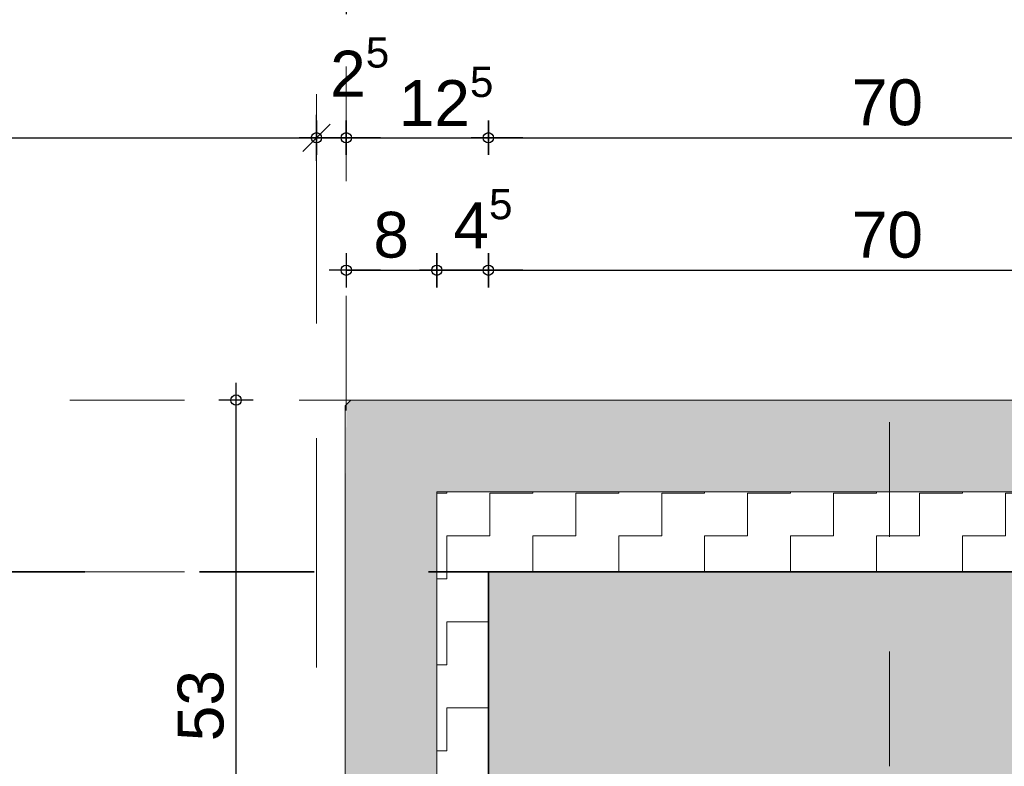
# Model space of a CAD drawing. Header units: metres. Extents: x 1314 to 1415, y -87 to -52.
# Tile 561 of 656: x 1410.415 to 1411.274, y -76.326 to -75.675. Entities that reach past the tile are written whole.
import ezdxf

# ---------------------------------------------------------------- set-up
doc = ezdxf.new("R2010")
doc.units = ezdxf.units.M
doc.header["$PDMODE"] = 65
for name, pattern in [('AUSGEZOGEN', [0]), ('GETRENNT2_S10', [0.045, 0.02, -0.01, 0, -0.005, 0, -0.01]), ('GETRENNT2_S6', [0.12, 0.07, -0.01, 0.01, -0.01, 0.01, -0.01]), ('PUNKT2_S9', [0.0015, 0, -0.0015]), ('STRICHLINIE2_S3', [0.275, 0.2, -0.075]), ('STRICHPUNKT2_S5', [0.5, 0.35, -0.05, 0.05, -0.05])]:
    doc.linetypes.add(name, pattern=pattern)
doc.layers.add('XR$8$_42154', color=7, linetype='Continuous')
for name, color, linetype, lineweight in [('XR$8$Achsen', 4, 'AUSGEZOGEN', 13), ('XR$8$Maßlinie 1_50', 7, 'AUSGEZOGEN', 25), ('XR$8$Muster', 4, 'AUSGEZOGEN', 13), ('XR$8$Möblierung', 4, 'AUSGEZOGEN', 13), ('XR$8$Wand Mauerwerk tr_1', 42, 'AUSGEZOGEN', 18)]:
    doc.layers.add(name, color=color, linetype=linetype, lineweight=lineweight)
doc.styles.add('ARIAL', font='arial.ttf')
doc.dimstyles.new('DIMSTYLE_28', dxfattribs={"dimtxt": 0.04, "dimasz": 0.03, "dimexe": 0, "dimexo": 1e-06, "dimgap": 0.02, "dimtad": 2, "dimdec": 1, "dimlfac": 100, "dimrnd": 0.5, "dimzin": 4, "dimdsep": 46, "dimtxsty": 'ARIAL', "dimblk1": 'ALL_ML_KREIS', "dimblk2": 'ALL_ML_KREIS', "dimsah": 1, "dimcen": 0, "dimse1": 1, "dimse2": 1, "dimclrd": 7, "dimclre": 7, "dimclrt": 7, "dimadec": 0, "dimazin": 0, "dimtfac": 1, "dimtdec": 0, "dimtix": 1, "dimtmove": 2, "dimatfit": 3, "dimfxl": 0, "dimtzin": 0, "dimlwd": 0, "dimlwe": 25, "dimarcsym": 0})
doc.dimstyles.new('DIMSTYLE_29', dxfattribs={"dimtxt": 0.04, "dimasz": 0.03, "dimexe": 0, "dimexo": 1e-06, "dimgap": 0.02, "dimtad": 2, "dimdec": 1, "dimlfac": 100, "dimrnd": 0.5, "dimzin": 4, "dimdsep": 46, "dimtxsty": 'ARIAL', "dimblk1": 'ALL_ML_KREIS', "dimblk2": 'ALL_ML_KREIS', "dimsah": 1, "dimcen": 0, "dimse1": 1, "dimse2": 1, "dimclrd": 7, "dimclre": 7, "dimclrt": 7, "dimadec": 0, "dimazin": 0, "dimtfac": 1, "dimtdec": 0, "dimtix": 1, "dimtmove": 2, "dimatfit": 3, "dimfxl": 0, "dimtvp": 1.2, "dimtzin": 0, "dimlwd": 0, "dimlwe": 25, "dimarcsym": 0})
doc.dimstyles.new('DIMSTYLE_40', dxfattribs={"dimtxt": 0.03, "dimasz": 0.03, "dimexe": 0, "dimexo": 1e-06, "dimgap": 0.015, "dimtad": 2, "dimdec": 0, "dimlfac": 1000, "dimrnd": 5, "dimzin": 12, "dimdsep": 46, "dimtxsty": 'ARIAL', "dimblk1": 'ALL_ML_KREIS', "dimblk2": 'ALL_ML_KREIS', "dimsah": 1, "dimcen": 0, "dimse1": 1, "dimse2": 1, "dimclrd": 7, "dimclre": 7, "dimclrt": 7, "dimadec": 0, "dimazin": 0, "dimtfac": 1, "dimtdec": 0, "dimtix": 1, "dimtmove": 2, "dimatfit": 3, "dimfxl": 0, "dimtzin": 0, "dimlwd": 0, "dimlwe": 25, "dimarcsym": 0})
doc.dimstyles.new('DIMSTYLE_41', dxfattribs={"dimtxt": 0.03, "dimasz": 0.04, "dimexe": 0, "dimexo": 0, "dimgap": 0.015, "dimtad": 2, "dimrnd": 0.005, "dimzin": 4, "dimdsep": 46, "dimtxsty": 'ARIAL', "dimblk1": 'ALL_ML_STRICH', "dimblk2": 'ALL_ML_STRICH', "dimsah": 1, "dimcen": 0, "dimclrd": 7, "dimclre": 7, "dimclrt": 7, "dimadec": 0, "dimazin": 0, "dimtfac": 1, "dimtdec": 0, "dimtix": 1, "dimtmove": 2, "dimatfit": 3, "dimfxl": 0, "dimtzin": 0, "dimlwd": 0, "dimlwe": 25, "dimarcsym": 0})
doc.dimstyles.new('DIMSTYLE_45', dxfattribs={"dimtxt": 0.04, "dimasz": 0.03, "dimexe": 0, "dimexo": 1e-06, "dimgap": 0.02, "dimtad": 2, "dimdec": 0, "dimlfac": 100, "dimrnd": 0.5, "dimzin": 12, "dimdsep": 46, "dimtxsty": 'ARIAL', "dimblk1": 'ALL_ML_KREIS', "dimblk2": 'ALL_ML_KREIS', "dimsah": 1, "dimcen": 0, "dimse1": 1, "dimse2": 1, "dimclrd": 7, "dimclre": 7, "dimclrt": 7, "dimadec": 0, "dimazin": 0, "dimtfac": 1, "dimtdec": 0, "dimtix": 1, "dimtmove": 2, "dimatfit": 3, "dimfxl": 0, "dimtzin": 0, "dimlwd": 0, "dimlwe": 25, "dimarcsym": 0})
doc.dimstyles.new('DIMSTYLE_47', dxfattribs={"dimtxt": 0.04, "dimasz": 0.03, "dimexe": 0, "dimexo": 1e-06, "dimgap": 0.02, "dimtad": 2, "dimdec": 1, "dimlfac": 100, "dimrnd": 0.5, "dimzin": 12, "dimdsep": 46, "dimtxsty": 'ARIAL', "dimblk1": 'ALL_ML_KREIS', "dimblk2": 'ALL_ML_KREIS', "dimsah": 1, "dimcen": 0, "dimse1": 1, "dimse2": 1, "dimclrd": 7, "dimclre": 7, "dimclrt": 7, "dimadec": 0, "dimazin": 0, "dimtfac": 1, "dimtdec": 0, "dimtix": 1, "dimtmove": 2, "dimatfit": 3, "dimfxl": 0, "dimtvp": 1.2, "dimtzin": 0, "dimlwd": 0, "dimlwe": 25, "dimarcsym": 0})

# ---------------------------------------------------------------- blocks, each defined once
blk = doc.blocks.new('ALL_ML_KREIS')
at = {"color": 0, "linetype": 'ByBlock', "lineweight": -2}
for p, q in [((0, -0.5), (0, 0.5)), ((-1, 0), (0.5, 0))]:
    blk.add_line(p, q, dxfattribs=at)
blk.add_circle((0, 0), 0.15, dxfattribs=at)
blk = doc.blocks.new('*D340')
at = {"layer": 'DEFPOINTS', "color": 7, "linetype": 'AUSGEZOGEN', "lineweight": 25, "transparency": 33554687}
for p in [(1409.46527, -75.90972), (1410.67377, -75.90972), (1409.46527, -77.06804)]:
    blk.add_point(p, dxfattribs=at)
at = {"layer": 'XR$8$Maßlinie 1_50', "color": 7, "linetype": 'AUSGEZOGEN', "lineweight": -2, "transparency": 33554687}
blk.add_line((1409.46527, -77.06804), (1410.67377, -77.06804), dxfattribs=at)
at = {"layer": 'XR$8$Maßlinie 1_50', "color": 7, "linetype": 'AUSGEZOGEN', "lineweight": 25, "transparency": 33554687, "xscale": 0.03, "yscale": 0.03, "zscale": 0.03, "rotation": 180}
blk.add_blockref('ALL_ML_KREIS', (1409.46527, -77.06804), dxfattribs=at)
at = {"layer": 'XR$8$Maßlinie 1_50', "color": 7, "linetype": 'AUSGEZOGEN', "lineweight": 25, "transparency": 33554687, "xscale": 0.03, "yscale": 0.03, "zscale": 0.03}
blk.add_blockref('ALL_ML_KREIS', (1410.67377, -77.06804), dxfattribs=at)
blk = doc.blocks.new('ALL_ML_STRICH')
at = {"color": 0, "linetype": 'ByBlock', "lineweight": -2}
for p, q in [((0, -0.5), (0, 0.5)), ((-0.3, -0.3), (0.3, 0.3)), ((-1, 0), (0.5, 0))]:
    blk.add_line(p, q, dxfattribs=at)
blk = doc.blocks.new('*D341')
at = {"layer": 'DEFPOINTS', "color": 7, "linetype": 'AUSGEZOGEN', "lineweight": 25, "transparency": 33554687}
for p in [(1409.46527, -75.77765), (1409.46527, -76.31987), (1410.67377, -76.31987)]:
    blk.add_point(p, dxfattribs=at)
at = {"layer": 'XR$8$Maßlinie 1_50', "color": 7, "linetype": 'AUSGEZOGEN', "lineweight": -2, "transparency": 33554687}
for p, q in [((1409.46527, -75.77765), (1409.46527, -75.77765)), ((1409.46527, -75.77765), (1410.67377, -75.77765)), ((1410.67377, -75.77765), (1410.67377, -75.77765))]:
    blk.add_line(p, q, dxfattribs=at)
at = {"layer": 'XR$8$Maßlinie 1_50', "color": 7, "linetype": 'AUSGEZOGEN', "lineweight": 25, "transparency": 33554687, "xscale": 0.04, "yscale": 0.04, "zscale": 0.04, "rotation": 180}
blk.add_blockref('ALL_ML_STRICH', (1409.46527, -75.77765), dxfattribs=at)
at = {"layer": 'XR$8$Maßlinie 1_50', "color": 7, "linetype": 'AUSGEZOGEN', "lineweight": 25, "transparency": 33554687, "xscale": 0.04, "yscale": 0.04, "zscale": 0.04}
blk.add_blockref('ALL_ML_STRICH', (1410.67377, -75.77765), dxfattribs=at)
blk = doc.blocks.new('*D364')
at = {"layer": 'DEFPOINTS', "color": 7, "linetype": 'AUSGEZOGEN', "lineweight": 25, "transparency": 33554687}
for p in [(1410.75543, -76.00637), (1410.60359, -76.53586), (1410.76027, -76.53586)]:
    blk.add_point(p, dxfattribs=at)
at = {"layer": 'XR$8$Maßlinie 1_50', "color": 7, "linetype": 'AUSGEZOGEN', "lineweight": -2, "transparency": 33554687}
blk.add_line((1410.60359, -76.53586), (1410.60359, -76.00637), dxfattribs=at)
at = {"layer": 'XR$8$Maßlinie 1_50', "color": 7, "linetype": 'AUSGEZOGEN', "lineweight": 25, "transparency": 33554687, "xscale": 0.03, "yscale": 0.03, "zscale": 0.03}
for p, rotation in [((1410.60359, -76.00637), 90), ((1410.60359, -76.53586), 270)]:
    blk.add_blockref('ALL_ML_KREIS', p, dxfattribs=dict(at, rotation=rotation))
at = {"layer": 'XR$8$Maßlinie 1_50', "color": 7, "linetype": 'AUSGEZOGEN', "lineweight": 25, "transparency": 33554687, "insert": (1410.57288, -76.27293), "char_height": 0.04, "width": 0.16, "attachment_point": 5, "rotation": 90, "style": 'ARIAL'}
blk.add_mtext('\\A1;{\\A1;{53\\H0.026400;\\S^ ;}}', dxfattribs=at)
blk = doc.blocks.new('*D400')
at = {"layer": 'DEFPOINTS', "color": 7, "linetype": 'AUSGEZOGEN', "lineweight": 25, "transparency": 33554687}
for p in [(1410.67377, -75.77765), (1410.69978, -76.19702), (1410.67377, -76.32232)]:
    blk.add_point(p, dxfattribs=at)
at = {"layer": 'XR$8$Maßlinie 1_50', "color": 7, "linetype": 'AUSGEZOGEN', "lineweight": -2, "transparency": 33554687}
blk.add_line((1410.67377, -75.77765), (1410.69978, -75.77765), dxfattribs=at)
at = {"layer": 'XR$8$Maßlinie 1_50', "color": 7, "linetype": 'AUSGEZOGEN', "lineweight": 25, "transparency": 33554687, "xscale": 0.03, "yscale": 0.03, "zscale": 0.03, "rotation": 180}
blk.add_blockref('ALL_ML_KREIS', (1410.67377, -75.77765), dxfattribs=at)
at = {"layer": 'XR$8$Maßlinie 1_50', "color": 7, "linetype": 'AUSGEZOGEN', "lineweight": 25, "transparency": 33554687, "xscale": 0.03, "yscale": 0.03, "zscale": 0.03}
blk.add_blockref('ALL_ML_KREIS', (1410.69978, -75.77765), dxfattribs=at)
at = {"layer": 'XR$8$Maßlinie 1_50', "color": 7, "linetype": 'AUSGEZOGEN', "lineweight": 25, "transparency": 33554687, "insert": (1410.71151, -75.71583), "char_height": 0.04, "width": 0.12, "attachment_point": 5, "style": 'ARIAL'}
blk.add_mtext('\\A1;{\\A1;{2\\H0.026400;\\S5^ ;}}', dxfattribs=at)
blk = doc.blocks.new('*D401')
at = {"layer": 'DEFPOINTS', "color": 7, "linetype": 'AUSGEZOGEN', "lineweight": 25, "transparency": 33554687}
for p in [(1410.69978, -75.77765), (1410.69978, -76.19702), (1410.82377, -76.26581)]:
    blk.add_point(p, dxfattribs=at)
at = {"layer": 'XR$8$Maßlinie 1_50', "color": 7, "linetype": 'AUSGEZOGEN', "lineweight": -2, "transparency": 33554687}
blk.add_line((1410.69978, -75.77765), (1410.82377, -75.77765), dxfattribs=at)
at = {"layer": 'XR$8$Maßlinie 1_50', "color": 7, "linetype": 'AUSGEZOGEN', "lineweight": 25, "transparency": 33554687, "xscale": 0.03, "yscale": 0.03, "zscale": 0.03, "rotation": 180}
blk.add_blockref('ALL_ML_KREIS', (1410.69978, -75.77765), dxfattribs=at)
at = {"layer": 'XR$8$Maßlinie 1_50', "color": 7, "linetype": 'AUSGEZOGEN', "lineweight": 25, "transparency": 33554687, "xscale": 0.03, "yscale": 0.03, "zscale": 0.03}
blk.add_blockref('ALL_ML_KREIS', (1410.82377, -75.77765), dxfattribs=at)
at = {"layer": 'XR$8$Maßlinie 1_50', "color": 7, "linetype": 'AUSGEZOGEN', "lineweight": 25, "transparency": 33554687, "insert": (1410.78686, -75.74152), "char_height": 0.04, "width": 0.16, "attachment_point": 5, "style": 'ARIAL'}
blk.add_mtext('\\A1;{\\A1;{12\\H0.026400;\\S5^ ;}}', dxfattribs=at)
blk = doc.blocks.new('*D402')
at = {"layer": 'DEFPOINTS', "color": 7, "linetype": 'AUSGEZOGEN', "lineweight": 25, "transparency": 33554687}
for p in [(1410.82377, -75.77765), (1411.52377, -76.20937), (1410.82377, -76.26581)]:
    blk.add_point(p, dxfattribs=at)
at = {"layer": 'XR$8$Maßlinie 1_50', "color": 7, "linetype": 'AUSGEZOGEN', "lineweight": -2, "transparency": 33554687}
blk.add_line((1410.82377, -75.77765), (1411.52377, -75.77765), dxfattribs=at)
at = {"layer": 'XR$8$Maßlinie 1_50', "color": 7, "linetype": 'AUSGEZOGEN', "lineweight": 25, "transparency": 33554687, "xscale": 0.03, "yscale": 0.03, "zscale": 0.03, "rotation": 180}
blk.add_blockref('ALL_ML_KREIS', (1410.82377, -75.77765), dxfattribs=at)
at = {"layer": 'XR$8$Maßlinie 1_50', "color": 7, "linetype": 'AUSGEZOGEN', "lineweight": 25, "transparency": 33554687, "xscale": 0.03, "yscale": 0.03, "zscale": 0.03}
blk.add_blockref('ALL_ML_KREIS', (1411.52377, -75.77765), dxfattribs=at)
at = {"layer": 'XR$8$Maßlinie 1_50', "color": 7, "linetype": 'AUSGEZOGEN', "lineweight": 25, "transparency": 33554687, "insert": (1411.17203, -75.74697), "char_height": 0.04, "width": 0.16, "attachment_point": 5, "style": 'ARIAL'}
blk.add_mtext('\\A1;{\\A1;{70\\H0.026400;\\S^ ;}}', dxfattribs=at)
blk = doc.blocks.new('*D405')
at = {"layer": 'DEFPOINTS', "color": 7, "linetype": 'AUSGEZOGEN', "lineweight": 25, "transparency": 33554687}
for p in [(1410.69978, -75.89314), (1410.69978, -76.11055), (1410.77877, -76.11309)]:
    blk.add_point(p, dxfattribs=at)
at = {"layer": 'XR$8$Maßlinie 1_50', "color": 7, "linetype": 'AUSGEZOGEN', "lineweight": -2, "transparency": 33554687}
blk.add_line((1410.69978, -75.89314), (1410.77877, -75.89314), dxfattribs=at)
at = {"layer": 'XR$8$Maßlinie 1_50', "color": 7, "linetype": 'AUSGEZOGEN', "lineweight": 25, "transparency": 33554687, "xscale": 0.03, "yscale": 0.03, "zscale": 0.03, "rotation": 180}
blk.add_blockref('ALL_ML_KREIS', (1410.69978, -75.89314), dxfattribs=at)
at = {"layer": 'XR$8$Maßlinie 1_50', "color": 7, "linetype": 'AUSGEZOGEN', "lineweight": 25, "transparency": 33554687, "xscale": 0.03, "yscale": 0.03, "zscale": 0.03}
blk.add_blockref('ALL_ML_KREIS', (1410.77877, -75.89314), dxfattribs=at)
at = {"layer": 'XR$8$Maßlinie 1_50', "color": 7, "linetype": 'AUSGEZOGEN', "lineweight": 25, "transparency": 33554687, "insert": (1410.73896, -75.86246), "char_height": 0.04, "width": 0.04, "attachment_point": 5, "style": 'ARIAL'}
blk.add_mtext('\\A1;{8}', dxfattribs=at)
blk = doc.blocks.new('*D406')
at = {"layer": 'DEFPOINTS', "color": 7, "linetype": 'AUSGEZOGEN', "lineweight": 25, "transparency": 33554687}
for p in [(1410.77877, -75.89314), (1410.77877, -76.11309), (1410.82377, -76.20937)]:
    blk.add_point(p, dxfattribs=at)
at = {"layer": 'XR$8$Maßlinie 1_50', "color": 7, "linetype": 'AUSGEZOGEN', "lineweight": -2, "transparency": 33554687}
blk.add_line((1410.77877, -75.89314), (1410.82377, -75.89314), dxfattribs=at)
at = {"layer": 'XR$8$Maßlinie 1_50', "color": 7, "linetype": 'AUSGEZOGEN', "lineweight": 25, "transparency": 33554687, "xscale": 0.03, "yscale": 0.03, "zscale": 0.03, "rotation": 180}
blk.add_blockref('ALL_ML_KREIS', (1410.77877, -75.89314), dxfattribs=at)
at = {"layer": 'XR$8$Maßlinie 1_50', "color": 7, "linetype": 'AUSGEZOGEN', "lineweight": 25, "transparency": 33554687, "xscale": 0.03, "yscale": 0.03, "zscale": 0.03}
blk.add_blockref('ALL_ML_KREIS', (1410.82377, -75.89314), dxfattribs=at)
at = {"layer": 'XR$8$Maßlinie 1_50', "color": 7, "linetype": 'AUSGEZOGEN', "lineweight": 25, "transparency": 33554687, "insert": (1410.81908, -75.84814), "char_height": 0.04, "width": 0.12, "attachment_point": 5, "style": 'ARIAL'}
blk.add_mtext('\\A1;{\\A1;{4\\H0.026400;\\S5^ ;}}', dxfattribs=at)
blk = doc.blocks.new('*D407')
at = {"layer": 'DEFPOINTS', "color": 7, "linetype": 'AUSGEZOGEN', "lineweight": 25, "transparency": 33554687}
for p in [(1410.82377, -75.89314), (1410.82377, -76.20937), (1411.52377, -76.20937)]:
    blk.add_point(p, dxfattribs=at)
at = {"layer": 'XR$8$Maßlinie 1_50', "color": 7, "linetype": 'AUSGEZOGEN', "lineweight": -2, "transparency": 33554687}
blk.add_line((1410.82377, -75.89314), (1411.52377, -75.89314), dxfattribs=at)
at = {"layer": 'XR$8$Maßlinie 1_50', "color": 7, "linetype": 'AUSGEZOGEN', "lineweight": 25, "transparency": 33554687, "xscale": 0.03, "yscale": 0.03, "zscale": 0.03, "rotation": 180}
blk.add_blockref('ALL_ML_KREIS', (1410.82377, -75.89314), dxfattribs=at)
at = {"layer": 'XR$8$Maßlinie 1_50', "color": 7, "linetype": 'AUSGEZOGEN', "lineweight": 25, "transparency": 33554687, "xscale": 0.03, "yscale": 0.03, "zscale": 0.03}
blk.add_blockref('ALL_ML_KREIS', (1411.52377, -75.89314), dxfattribs=at)
at = {"layer": 'XR$8$Maßlinie 1_50', "color": 7, "linetype": 'AUSGEZOGEN', "lineweight": 25, "transparency": 33554687, "insert": (1411.17203, -75.86246), "char_height": 0.04, "width": 0.08, "attachment_point": 5, "style": 'ARIAL'}
blk.add_mtext('\\A1;{70}', dxfattribs=at)
blk = doc.blocks.new('*D410')
at = {"layer": 'DEFPOINTS', "color": 7, "linetype": 'AUSGEZOGEN', "lineweight": 25, "transparency": 33554687}
for p in [(1410.69978, -75.65468), (1410.69978, -76.03702), (1411.66877, -76.03031)]:
    blk.add_point(p, dxfattribs=at)
at = {"layer": 'XR$8$Maßlinie 1_50', "color": 7, "linetype": 'AUSGEZOGEN', "lineweight": -2, "transparency": 33554687}
blk.add_line((1410.69978, -75.65468), (1411.66877, -75.65468), dxfattribs=at)
at = {"layer": 'XR$8$Maßlinie 1_50', "color": 7, "linetype": 'AUSGEZOGEN', "lineweight": 25, "transparency": 33554687, "xscale": 0.03, "yscale": 0.03, "zscale": 0.03, "rotation": 180}
blk.add_blockref('ALL_ML_KREIS', (1410.69978, -75.65468), dxfattribs=at)
at = {"layer": 'XR$8$Maßlinie 1_50', "color": 7, "linetype": 'AUSGEZOGEN', "lineweight": 25, "transparency": 33554687, "xscale": 0.03, "yscale": 0.03, "zscale": 0.03}
blk.add_blockref('ALL_ML_KREIS', (1411.66877, -75.65468), dxfattribs=at)
at = {"layer": 'XR$8$Maßlinie 1_50', "color": 7, "linetype": 'AUSGEZOGEN', "lineweight": 25, "transparency": 33554687, "insert": (1411.18246, -75.624), "char_height": 0.04, "width": 0.08, "attachment_point": 5, "style": 'ARIAL'}
blk.add_mtext('\\A1;{97}', dxfattribs=at)

msp = doc.modelspace()

# ---------------------------------------------------------------- hatches: boundary and pattern name
at = {"layer": 'XR$8$Muster', "linetype": 'AUSGEZOGEN', "lineweight": 13, "transparency": 33554687}
h = msp.add_hatch(dxfattribs=at)
h.set_pattern_fill('MUSTER', color=4, scale=0.0375, angle=90, style=0, pattern_type=2)
h.set_pattern_definition([(90, (-0.075, 0.075), (-0.0375, 0.0375), [0.0375, -0.0375]), (180, (-0.075, 0.075), (-0.0375, -0.0375), [0.0375, -0.0375])])
h.paths.add_polyline_path([(1410.77877, -76.08637), (1410.77877, -76.53086), (1410.77377, -76.53586), (1410.70377, -76.53586), (1410.70377, -76.54586), (1410.7414, -76.54586), (1410.7414, -76.5461), (1410.74019, -76.54637), (1410.79975, -76.54637), (1410.80103, -76.54631), (1410.80229, -76.54612), (1410.80332, -76.54586), (1410.80335, -76.54586), (1410.80335, -76.54585), (1410.80353, -76.54581), (1410.80473, -76.54538), (1410.80588, -76.54483), (1410.80698, -76.54418), (1410.808, -76.54342), (1410.80895, -76.54256), (1410.8098, -76.54162), (1410.81056, -76.54059), (1410.81122, -76.5395), (1410.81176, -76.53834), (1410.81219, -76.53714), (1410.8125, -76.53591), (1410.81269, -76.53464), (1410.81275, -76.53337), (1410.81275, -76.44287), (1410.81288, -76.4416), (1410.81325, -76.44038), (1410.81385, -76.43926), (1410.81466, -76.43827), (1410.81564, -76.43746), (1410.81677, -76.43686), (1410.81799, -76.43649), (1410.81925, -76.43637), (1410.82377, -76.43637), (1410.82377, -76.15637), (1411.60877, -76.15637), (1411.60877, -76.08637)], flags=0)
at = {"layer": 'XR$8$Möblierung', "linetype": 'AUSGEZOGEN', "lineweight": 13, "transparency": 33554687}
for color, points in [(253, [(1411.66377, -76.00637), (1410.70377, -76.00637), (1410.69978, -76.01036), (1410.69978, -76.01675), (1410.69877, -76.15637), (1410.69877, -76.53086), (1410.70377, -76.53586), (1410.77377, -76.53586), (1410.77877, -76.53086), (1410.77877, -76.08637), (1411.60877, -76.08637), (1411.60877, -76.15637), (1411.66377, -76.15637), (1411.66877, -76.15137), (1411.66877, -76.01137)]), (8, [(1410.82377, -76.15637), (1410.82377, -76.46137), (1410.82396, -76.46013), (1410.82453, -76.45902), (1410.82542, -76.45813), (1410.82653, -76.45756), (1410.82777, -76.45737), (1410.83727, -76.45737), (1410.8385, -76.45756), (1410.83962, -76.45813), (1410.8405, -76.45902), (1410.84107, -76.46013), (1410.84127, -76.46137), (1410.84127, -76.46562), (1410.84239, -76.46789), (1410.84325, -76.46912), (1410.84428, -76.4702), (1410.84547, -76.47112), (1410.84547, -76.47237), (1410.89767, -76.47237), (1410.89767, -76.47208), (1410.89789, -76.47194), (1410.89977, -76.46837), (1410.89977, -76.46764), (1410.90167, -76.46764), (1410.90167, -76.4851), (1410.89977, -76.4851), (1410.89977, -76.48437), (1410.89789, -76.4808), (1410.89767, -76.48066), (1410.89767, -76.48037), (1410.84547, -76.48037), (1410.84547, -76.48162), (1410.84428, -76.48254), (1410.84325, -76.48362), (1410.84239, -76.48485), (1410.84127, -76.48712), (1410.84127, -76.49137), (1410.84107, -76.49261), (1410.8405, -76.49372), (1410.83962, -76.49461), (1410.8385, -76.49517), (1410.83727, -76.49537), (1410.82777, -76.49537), (1410.82653, -76.49517), (1410.82542, -76.49461), (1410.82453, -76.49372), (1410.82396, -76.49261), (1410.82377, -76.49137), (1410.82377, -76.55637), (1411.52377, -76.55637), (1411.52377, -76.48537), (1411.52377, -76.46737), (1411.52377, -76.15637), (1411.28877, -76.15637), (1411.28277, -76.15637), (1411.26477, -76.15637)])]:
    msp.add_hatch(color=color, dxfattribs=at).paths.add_polyline_path(points)

# ---------------------------------------------------------------- linework, layer by layer
at = {"color": 7, "linetype": 'AUSGEZOGEN', "lineweight": 35, "transparency": 33554687}
msp.add_lwpolyline([(1410.82377, -76.15637), (1411.52377, -76.15637), (1411.52377, -76.55637), (1410.82377, -76.55637), (1410.82377, -76.15637)], close=True, dxfattribs=at)
at = {"layer": 'XR$8$_42154', "color": 7, "linetype": 'STRICHLINIE2_S3', "lineweight": 13, "transparency": 33554687}
msp.add_line((1410.67377, -75.73972), (1410.67377, -77.10401), dxfattribs=at)
at = {"layer": 'XR$8$Achsen', "color": 4, "linetype": 'STRICHPUNKT2_S5', "lineweight": 35, "transparency": 33554687}
msp.add_line((1410.12163, -76.15637), (1414.92492, -76.15637), dxfattribs=at)
at = {"layer": 'XR$8$Möblierung', "color": 4, "linetype": 'GETRENNT2_S6', "lineweight": 18, "transparency": 33554687}
msp.add_line((1411.17377, -76.7256), (1411.17377, -75.9649), dxfattribs=at)
at = {"layer": 'XR$8$Wand Mauerwerk tr_1', "color": 52, "linetype": 'PUNKT2_S9', "lineweight": 13, "transparency": 33554687}
msp.add_line((1410.69978, -76.01551), (1410.69978, -75.55954), dxfattribs=at)
at = {"layer": 'XR$8$Wand Mauerwerk tr_1', "color": 7, "linetype": 'GETRENNT2_S10', "lineweight": 13, "transparency": 33554687}
for p, q in [((1410.45856, -76.00637), (1410.70478, -76.00637)), ((1410.45856, -76.15637), (1410.65856, -76.15637))]:
    msp.add_line(p, q, dxfattribs=at)
at = {"layer": 'XR$8$Wand Mauerwerk tr_1', "color": 7, "linetype": 'AUSGEZOGEN', "lineweight": 18, "transparency": 33554687}
for p, q in [((1410.70377, -76.00637), (1410.69877, -76.01137)), ((1410.69877, -76.53086), (1410.69877, -76.01137)), ((1411.66377, -76.00637), (1410.70377, -76.00637)), ((1410.77877, -76.53086), (1410.77877, -76.08637)), ((1411.60877, -76.08637), (1410.77877, -76.08637))]:
    msp.add_line(p, q, dxfattribs=at)
at = {"layer": 'XR$8$Wand Mauerwerk tr_1', "color": 7, "linetype": 'AUSGEZOGEN', "lineweight": 25, "transparency": 33554687}
msp.add_line((1411.16877, -76.15637), (1410.82377, -76.15637), dxfattribs=at)

# ---------------------------------------------------------------- dimensions: what is measured, and where the dimension line sits
at = {"layer": 'XR$8$Maßlinie 1_50', "color": 7, "linetype": 'AUSGEZOGEN', "lineweight": 25, "transparency": 33554687}
for base, p1, p2, dimstyle, picture, middle in [((1411.66877, -75.65468), (1410.69978, -76.03702), (1411.66877, -76.03031), 'DIMSTYLE_45', '*D410', (1411.18246, -75.624)), ((1410.69978, -75.77765), (1410.67377, -76.32232), (1410.69978, -76.19702), 'DIMSTYLE_29', '*D400', (1410.71151, -75.71583)), ((1410.82377, -75.77765), (1410.69978, -76.19702), (1410.82377, -76.26581), 'DIMSTYLE_29', '*D401', (1410.78686, -75.74152)), ((1411.52377, -75.77765), (1410.82377, -76.26581), (1411.52377, -76.20937), 'DIMSTYLE_28', '*D402', (1411.17203, -75.74697)), ((1410.67377, -75.77765), (1409.46527, -75.77765), (1410.67377, -75.77765), 'DIMSTYLE_41', '*D341', (1410.06952, -75.76265)), ((1410.82377, -75.89314), (1410.77877, -76.11309), (1410.82377, -76.20937), 'DIMSTYLE_47', '*D406', (1410.81908, -75.84814)), ((1410.77877, -75.89314), (1410.69978, -76.11055), (1410.77877, -76.11309), 'DIMSTYLE_45', '*D405', (1410.73896, -75.86246)), ((1411.52377, -75.89314), (1410.82377, -76.20937), (1411.52377, -76.20937), 'DIMSTYLE_45', '*D407', (1411.17203, -75.86246)), ((1410.6737662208, -77.0680442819), (1409.4652662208, -75.9097194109), (1410.6737662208, -75.9097194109), 'DIMSTYLE_40', '*D340', (1410.0695162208, -77.0530442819))]:
    dim = msp.add_linear_dim(base=base, p1=p1, p2=p2, dimstyle=dimstyle, override={"dimpost": '<>', "dimclrd": 7, "dimclre": 7, "dimclrt": 7, "dimlwd": 0, "dimlwe": 25}, dxfattribs=at)
    dim.commit()
    dim.dimension.update_dxf_attribs({"geometry": picture, "text_midpoint": middle, "dimtype": 160})
dim = msp.add_linear_dim(base=(1410.60359, -76.00637), p1=(1410.76027, -76.53586), p2=(1410.75542, -76.00637), angle=90, dimstyle='DIMSTYLE_28', override={"dimpost": '<>', "dimclrd": 7, "dimclre": 7, "dimclrt": 7, "dimlwd": 0, "dimlwe": 25}, dxfattribs=at)
dim.commit()
dim.dimension.update_dxf_attribs({"geometry": '*D364', "text_midpoint": (1410.57288, -76.27293), "dimtype": 160})

doc.saveas('drawing.dxf')
